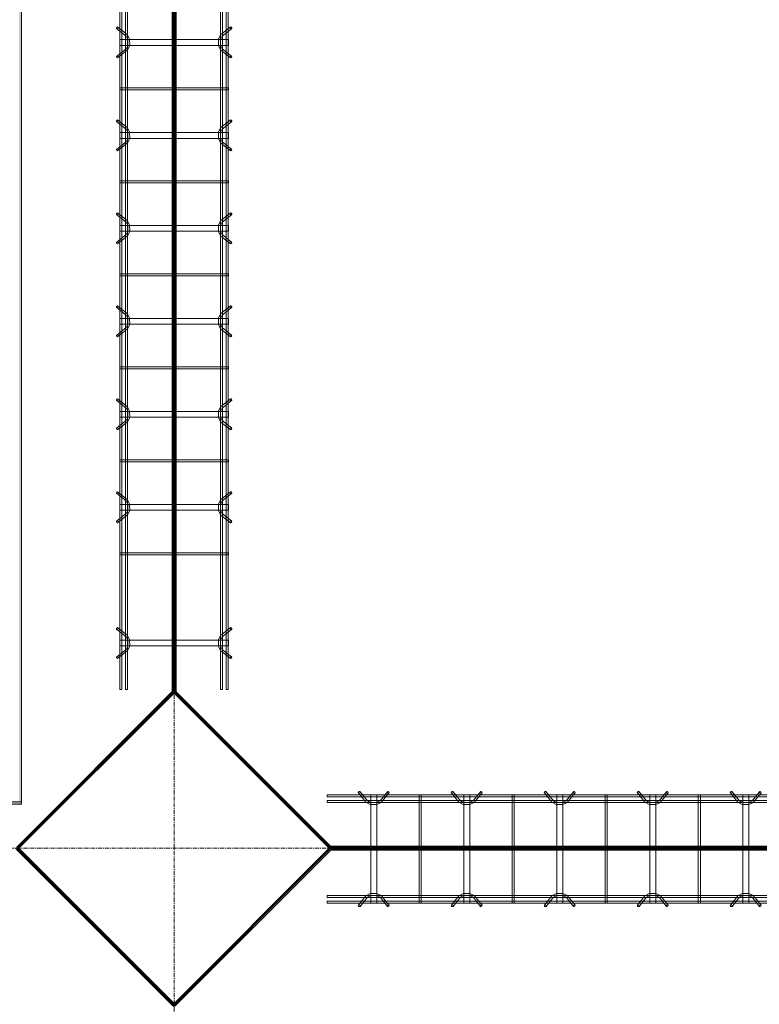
# Model space of a CAD drawing. Header units: inches. Extents: x -4136 to 1945, y -6639 to 12387.
# Tile 533 of 656: x -2520 to -2425, y 11827 to 11954. Entities that reach past the tile are written whole.
import ezdxf

# ---------------------------------------------------------------- set-up
doc = ezdxf.new("R2010")
doc.units = ezdxf.units.IN
doc.header["$MEASUREMENT"] = 0
doc.linetypes.add('Línea de rejilla', pattern=[0.875, 0.5, -0.125, 0.125, -0.125])
for name, color, linetype, lineweight in [('A-FLOR', 7, 'Continuous', 9), ('A-GENM', 7, 'Continuous', 9), ('S-BEAM', 7, 'Continuous', 9), ('S-GRID', 7, 'Continuous', 9)]:
    doc.layers.add(name, color=color, linetype=linetype, lineweight=lineweight)

# ---------------------------------------------------------------- blocks, each defined once
blk = doc.blocks.new('Dowel bar assembly - Dowel bar assembly-672828-SLAB ON GROUND JOINTS')
at = {"layer": 'S-BEAM', "color": 253, "true_color": 0xaaaaaa}
for p, q in [((136, 1.98), (0, 1.98)), ((0, 1.98), (0, 1.72)), ((0, 1.72), (0, 1.98)), ((0, 1.72), (136, 1.72)), ((4.02, 2.23), (4.97, 1.03)), ((5.18, 1.19), (4.23, 2.39)), ((5.63, 1.99), (5.63, -12.01)), ((6.38, 1.99), (5.63, 1.99)), ((5.63, 1.99), (6.38, 1.99)), ((6.38, -12.01), (6.38, 1.99)), ((7.76, 2.39), (6.81, 1.19)), ((7.01, 1.03), (7.96, 2.23)), ((11.87, 1.99), (11.87, -12.01)), ((12.13, 1.99), (11.87, 1.99)), ((11.87, 1.99), (12.13, 1.99)), ((12.13, -12.01), (12.13, 1.99)), ((16.02, 2.23), (16.97, 1.03)), ((17.18, 1.19), (16.23, 2.39)), ((17.63, 1.99), (17.63, -12.01)), ((18.38, 1.99), (17.63, 1.99)), ((17.63, 1.99), (18.38, 1.99)), ((18.38, -12.01), (18.38, 1.99)), ((19.76, 2.39), (18.81, 1.19)), ((19.01, 1.03), (19.96, 2.23)), ((23.87, 1.99), (23.87, -12.01)), ((24.13, 1.99), (23.87, 1.99)), ((23.87, 1.99), (24.13, 1.99)), ((24.13, -12.01), (24.13, 1.99)), ((28.02, 2.23), (28.97, 1.03)), ((29.18, 1.19), (28.23, 2.39)), ((29.63, 1.99), (29.63, -12.01)), ((30.38, 1.99), (29.63, 1.99)), ((29.63, 1.99), (30.38, 1.99)), ((30.38, -12.01), (30.38, 1.99)), ((31.76, 2.39), (30.81, 1.19)), ((31.01, 1.03), (31.96, 2.23)), ((35.87, 1.99), (35.87, -12.01)), ((36.13, 1.99), (35.87, 1.99)), ((35.87, 1.99), (36.13, 1.99)), ((36.13, -12.01), (36.13, 1.99)), ((40.02, 2.23), (40.97, 1.03)), ((41.18, 1.19), (40.23, 2.39)), ((41.63, 1.99), (41.63, -12.01)), ((42.38, 1.99), (41.63, 1.99)), ((41.63, 1.99), (42.38, 1.99)), ((42.38, -12.01), (42.38, 1.99)), ((43.76, 2.39), (42.81, 1.19)), ((43.01, 1.03), (43.96, 2.23)), ((47.87, 1.99), (47.87, -12.01)), ((48.13, 1.99), (47.87, 1.99)), ((47.87, 1.99), (48.13, 1.99)), ((48.13, -12.01), (48.13, 1.99)), ((52.02, 2.23), (52.97, 1.03)), ((53.18, 1.19), (52.23, 2.39)), ((53.63, 1.99), (53.63, -12.01)), ((54.38, 1.99), (53.63, 1.99)), ((53.63, 1.99), (54.38, 1.99)), ((54.38, -12.01), (54.38, 1.99)), ((55.76, 2.39), (54.81, 1.19)), ((55.01, 1.03), (55.96, 2.23)), ((59.87, 1.99), (59.87, -12.01)), ((60.13, 1.99), (59.87, 1.99)), ((59.87, 1.99), (60.13, 1.99)), ((60.13, -12.01), (60.13, 1.99)), ((64.02, 2.23), (64.97, 1.03)), ((65.18, 1.19), (64.23, 2.39)), ((65.63, 1.99), (65.63, -12.01)), ((66.38, 1.99), (65.63, 1.99)), ((65.63, 1.99), (66.38, 1.99)), ((66.38, -12.01), (66.38, 1.99)), ((67.76, 2.39), (66.81, 1.19)), ((67.01, 1.03), (67.96, 2.23)), ((71.87, 1.99), (71.87, -12.01)), ((72.13, 1.99), (71.87, 1.99)), ((71.87, 1.99), (72.13, 1.99)), ((72.13, -12.01), (72.13, 1.99)), ((76.02, 2.23), (76.97, 1.03)), ((77.18, 1.19), (76.23, 2.39)), ((77.63, 1.99), (77.63, -12.01)), ((78.38, 1.99), (77.63, 1.99)), ((77.63, 1.99), (78.38, 1.99)), ((78.38, -12.01), (78.38, 1.99)), ((79.76, 2.39), (78.81, 1.19)), ((79.01, 1.03), (79.96, 2.23)), ((83.87, 1.99), (83.87, -12.01)), ((84.13, 1.99), (83.87, 1.99)), ((83.87, 1.99), (84.13, 1.99)), ((84.13, -12.01), (84.13, 1.99)), ((88.02, 2.23), (88.97, 1.03)), ((89.18, 1.19), (88.23, 2.39)), ((89.63, 1.99), (89.63, -12.01)), ((90.38, 1.99), (89.63, 1.99)), ((89.63, 1.99), (90.38, 1.99)), ((90.38, -12.01), (90.38, 1.99)), ((91.76, 2.39), (90.81, 1.19)), ((91.01, 1.03), (91.96, 2.23)), ((95.87, 1.99), (95.87, -12.01)), ((96.13, 1.99), (95.87, 1.99)), ((95.87, 1.99), (96.13, 1.99)), ((96.13, -12.01), (96.13, 1.99)), ((100.02, 2.23), (100.97, 1.03)), ((101.18, 1.19), (100.23, 2.39)), ((101.63, 1.99), (101.63, -12.01)), ((102.38, 1.99), (101.63, 1.99)), ((101.63, 1.99), (102.38, 1.99)), ((102.38, -12.01), (102.38, 1.99)), ((103.76, 2.39), (102.81, 1.19)), ((103.01, 1.03), (103.96, 2.23)), ((107.87, 1.99), (107.87, -12.01)), ((108.13, 1.99), (107.87, 1.99)), ((107.87, 1.99), (108.13, 1.99)), ((108.13, -12.01), (108.13, 1.99)), ((112.02, 2.23), (112.97, 1.03)), ((113.18, 1.19), (112.23, 2.39)), ((113.63, 1.99), (113.63, -12.01)), ((114.38, 1.99), (113.63, 1.99)), ((113.63, 1.99), (114.38, 1.99)), ((114.38, -12.01), (114.38, 1.99)), ((115.76, 2.39), (114.81, 1.19)), ((115.01, 1.03), (115.96, 2.23)), ((119.87, 1.99), (119.87, -12.01)), ((120.13, 1.99), (119.87, 1.99)), ((119.87, 1.99), (120.13, 1.99)), ((120.13, -12.01), (120.13, 1.99)), ((128.02, 2.23), (128.97, 1.03)), ((129.18, 1.19), (128.23, 2.39)), ((129.63, 1.99), (129.63, -12.01)), ((130.38, 1.99), (129.63, 1.99)), ((129.63, 1.99), (130.38, 1.99)), ((130.38, -12.01), (130.38, 1.99)), ((131.76, 2.39), (130.81, 1.19)), ((131.01, 1.03), (131.96, 2.23)), ((136, 1.98), (136, 1.72)), ((136, 1.72), (136, 1.98)), ((136, 1.25), (0, 1.25)), ((0, 0.99), (0, 1.25)), ((0, 1.25), (0, 0.99)), ((0, 0.99), (136, 0.99)), ((136, 0.99), (136, 1.25)), ((136, 1.25), (136, 0.99)), ((136, -11.01), (0, -11.01)), ((0, -11.27), (0, -11.01)), ((0, -11.01), (0, -11.27)), ((0, -11.27), (136, -11.27)), ((4.97, -11.05), (4.02, -12.25)), ((4.23, -12.41), (5.18, -11.21)), ((6.81, -11.21), (7.76, -12.41)), ((7.96, -12.25), (7.01, -11.05)), ((16.97, -11.05), (16.02, -12.25)), ((16.23, -12.41), (17.18, -11.21)), ((18.81, -11.21), (19.76, -12.41)), ((19.96, -12.25), (19.01, -11.05)), ((28.97, -11.05), (28.02, -12.25)), ((28.23, -12.41), (29.18, -11.21)), ((30.81, -11.21), (31.76, -12.41)), ((31.96, -12.25), (31.01, -11.05)), ((40.97, -11.05), (40.02, -12.25)), ((40.23, -12.41), (41.18, -11.21)), ((42.81, -11.21), (43.76, -12.41)), ((43.96, -12.25), (43.01, -11.05)), ((52.97, -11.05), (52.02, -12.25)), ((52.23, -12.41), (53.18, -11.21)), ((54.81, -11.21), (55.76, -12.41)), ((55.96, -12.25), (55.01, -11.05)), ((64.97, -11.05), (64.02, -12.25)), ((64.23, -12.41), (65.18, -11.21)), ((66.81, -11.21), (67.76, -12.41)), ((67.96, -12.25), (67.01, -11.05)), ((76.97, -11.05), (76.02, -12.25)), ((76.23, -12.41), (77.18, -11.21)), ((78.81, -11.21), (79.76, -12.41)), ((79.96, -12.25), (79.01, -11.05)), ((88.97, -11.05), (88.02, -12.25)), ((88.23, -12.41), (89.18, -11.21)), ((90.81, -11.21), (91.76, -12.41)), ((91.96, -12.25), (91.01, -11.05)), ((100.97, -11.05), (100.02, -12.25)), ((100.23, -12.41), (101.18, -11.21)), ((102.81, -11.21), (103.76, -12.41)), ((103.96, -12.25), (103.01, -11.05)), ((112.97, -11.05), (112.02, -12.25)), ((112.23, -12.41), (113.18, -11.21)), ((114.81, -11.21), (115.76, -12.41)), ((115.96, -12.25), (115.01, -11.05)), ((128.97, -11.05), (128.02, -12.25)), ((128.23, -12.41), (129.18, -11.21)), ((130.81, -11.21), (131.76, -12.41)), ((131.96, -12.25), (131.01, -11.05)), ((136, -11.27), (136, -11.01)), ((136, -11.01), (136, -11.27)), ((136, -11.74), (0, -11.74)), ((0, -12), (0, -11.74)), ((0, -11.74), (0, -12)), ((0, -12), (136, -12)), ((6.38, -12.01), (5.63, -12.01)), ((5.63, -12.01), (6.38, -12.01)), ((12.13, -12.01), (11.87, -12.01)), ((11.87, -12.01), (12.13, -12.01)), ((18.38, -12.01), (17.63, -12.01)), ((17.63, -12.01), (18.38, -12.01)), ((24.13, -12.01), (23.87, -12.01)), ((23.87, -12.01), (24.13, -12.01)), ((30.38, -12.01), (29.63, -12.01)), ((29.63, -12.01), (30.38, -12.01)), ((36.13, -12.01), (35.87, -12.01)), ((35.87, -12.01), (36.13, -12.01)), ((42.38, -12.01), (41.63, -12.01)), ((41.63, -12.01), (42.38, -12.01)), ((48.13, -12.01), (47.87, -12.01)), ((47.87, -12.01), (48.13, -12.01)), ((54.38, -12.01), (53.63, -12.01)), ((53.63, -12.01), (54.38, -12.01)), ((60.13, -12.01), (59.87, -12.01)), ((59.87, -12.01), (60.13, -12.01)), ((66.38, -12.01), (65.63, -12.01)), ((65.63, -12.01), (66.38, -12.01)), ((72.13, -12.01), (71.87, -12.01)), ((71.87, -12.01), (72.13, -12.01)), ((78.38, -12.01), (77.63, -12.01)), ((77.63, -12.01), (78.38, -12.01)), ((84.13, -12.01), (83.87, -12.01)), ((83.87, -12.01), (84.13, -12.01)), ((90.38, -12.01), (89.63, -12.01)), ((89.63, -12.01), (90.38, -12.01)), ((96.13, -12.01), (95.87, -12.01)), ((95.87, -12.01), (96.13, -12.01)), ((102.38, -12.01), (101.63, -12.01)), ((101.63, -12.01), (102.38, -12.01)), ((108.13, -12.01), (107.87, -12.01)), ((107.87, -12.01), (108.13, -12.01)), ((114.38, -12.01), (113.63, -12.01)), ((113.63, -12.01), (114.38, -12.01)), ((120.13, -12.01), (119.87, -12.01)), ((119.87, -12.01), (120.13, -12.01)), ((130.38, -12.01), (129.63, -12.01)), ((129.63, -12.01), (130.38, -12.01)), ((136, -12), (136, -11.74)), ((136, -11.74), (136, -12))]:
    blk.add_line(p, q, dxfattribs=at)
at = {"layer": 'S-BEAM', "color": 253, "true_color": 0xaaaaaa, "flags": 128}
for points in [[(4.97, 1.03), (5.53, 0.73), (6.39, 0.72), (6.97, 0.99), (7.01, 1.03)], [(5.18, 1.19), (5.62, 0.97), (6.38, 0.98), (6.81, 1.19)], [(16.97, 1.03), (17.53, 0.73), (18.39, 0.72), (18.97, 0.99), (19.01, 1.03)], [(17.18, 1.19), (17.62, 0.97), (18.38, 0.98), (18.81, 1.19)], [(28.97, 1.03), (29.53, 0.73), (30.39, 0.72), (30.97, 0.99), (31.01, 1.03)], [(29.18, 1.19), (29.62, 0.97), (30.38, 0.98), (30.81, 1.19)], [(40.97, 1.03), (41.53, 0.73), (42.39, 0.72), (42.97, 0.99), (43.01, 1.03)], [(41.18, 1.19), (41.62, 0.97), (42.38, 0.98), (42.81, 1.19)], [(52.97, 1.03), (53.53, 0.73), (54.39, 0.72), (54.97, 0.99), (55.01, 1.03)], [(53.18, 1.19), (53.62, 0.97), (54.38, 0.98), (54.81, 1.19)], [(64.97, 1.03), (65.53, 0.73), (66.39, 0.72), (66.97, 0.99), (67.01, 1.03)], [(65.18, 1.19), (65.62, 0.97), (66.38, 0.98), (66.81, 1.19)], [(76.97, 1.03), (77.53, 0.73), (78.39, 0.72), (78.97, 0.99), (79.01, 1.03)], [(77.18, 1.19), (77.62, 0.97), (78.38, 0.98), (78.81, 1.19)], [(88.97, 1.03), (89.53, 0.73), (90.39, 0.72), (90.97, 0.99), (91.01, 1.03)], [(89.18, 1.19), (89.62, 0.97), (90.38, 0.98), (90.81, 1.19)], [(100.97, 1.03), (101.53, 0.73), (102.39, 0.72), (102.97, 0.99), (103.01, 1.03)], [(101.18, 1.19), (101.62, 0.97), (102.38, 0.98), (102.81, 1.19)], [(112.97, 1.03), (113.53, 0.73), (114.39, 0.72), (114.97, 0.99), (115.01, 1.03)], [(113.18, 1.19), (113.62, 0.97), (114.38, 0.98), (114.81, 1.19)], [(128.97, 1.03), (129.53, 0.73), (130.39, 0.72), (130.97, 0.99), (131.01, 1.03)], [(129.18, 1.19), (129.62, 0.97), (130.38, 0.98), (130.81, 1.19)], [(4.97, -11.05), (5.53, -10.75), (6.39, -10.74), (6.97, -11.01), (7.01, -11.05)], [(5.18, -11.21), (5.62, -10.99), (6.38, -11), (6.81, -11.21)], [(16.97, -11.05), (17.53, -10.75), (18.39, -10.74), (18.97, -11.01), (19.01, -11.05)], [(17.18, -11.21), (17.62, -10.99), (18.38, -11), (18.81, -11.21)], [(28.97, -11.05), (29.53, -10.75), (30.39, -10.74), (30.97, -11.01), (31.01, -11.05)], [(29.18, -11.21), (29.62, -10.99), (30.38, -11), (30.81, -11.21)], [(40.97, -11.05), (41.53, -10.75), (42.39, -10.74), (42.97, -11.01), (43.01, -11.05)], [(41.18, -11.21), (41.62, -10.99), (42.38, -11), (42.81, -11.21)], [(52.97, -11.05), (53.53, -10.75), (54.39, -10.74), (54.97, -11.01), (55.01, -11.05)], [(53.18, -11.21), (53.62, -10.99), (54.38, -11), (54.81, -11.21)], [(64.97, -11.05), (65.53, -10.75), (66.39, -10.74), (66.97, -11.01), (67.01, -11.05)], [(65.18, -11.21), (65.62, -10.99), (66.38, -11), (66.81, -11.21)], [(76.97, -11.05), (77.53, -10.75), (78.39, -10.74), (78.97, -11.01), (79.01, -11.05)], [(77.18, -11.21), (77.62, -10.99), (78.38, -11), (78.81, -11.21)], [(88.97, -11.05), (89.53, -10.75), (90.39, -10.74), (90.97, -11.01), (91.01, -11.05)], [(89.18, -11.21), (89.62, -10.99), (90.38, -11), (90.81, -11.21)], [(100.97, -11.05), (101.53, -10.75), (102.39, -10.74), (102.97, -11.01), (103.01, -11.05)], [(101.18, -11.21), (101.62, -10.99), (102.38, -11), (102.81, -11.21)], [(112.97, -11.05), (113.53, -10.75), (114.39, -10.74), (114.97, -11.01), (115.01, -11.05)], [(113.18, -11.21), (113.62, -10.99), (114.38, -11), (114.81, -11.21)], [(128.97, -11.05), (129.53, -10.75), (130.39, -10.74), (130.97, -11.01), (131.01, -11.05)], [(129.18, -11.21), (129.62, -10.99), (130.38, -11), (130.81, -11.21)]]:
    blk.add_lwpolyline(points, dxfattribs=at)
at = {"layer": 'S-BEAM', "color": 253, "true_color": 0xaaaaaa}
for centre, major_axis, start_param, end_param in [((4.12, 2.31), (0.101, 0.08), 5.709265, 8.850858), ((4.12, 2.31), (0.101, 0.08), 2.567673, 5.709265), ((7.86, 2.31), (-0.101, 0.08), 3.715513, 6.857105), ((7.86, 2.31), (-0.101, 0.08), 0.57392, 3.715513), ((16.12, 2.31), (0.101, 0.08), 5.709265, 8.850858), ((16.12, 2.31), (0.101, 0.08), 2.567673, 5.709265), ((19.86, 2.31), (-0.101, 0.08), 3.715513, 6.857105), ((19.86, 2.31), (-0.101, 0.08), 0.57392, 3.715513), ((28.12, 2.31), (0.101, 0.08), 5.709265, 8.850858), ((28.12, 2.31), (0.101, 0.08), 2.567673, 5.709265), ((31.86, 2.31), (-0.101, 0.08), 3.715513, 6.857105), ((31.86, 2.31), (-0.101, 0.08), 0.57392, 3.715513), ((40.12, 2.31), (0.101, 0.08), 5.709265, 8.850858), ((40.12, 2.31), (0.101, 0.08), 2.567673, 5.709265), ((43.86, 2.31), (-0.101, 0.08), 3.715513, 6.857105), ((43.86, 2.31), (-0.101, 0.08), 0.57392, 3.715513), ((52.12, 2.31), (0.101, 0.08), 5.709265, 8.850858), ((52.12, 2.31), (0.101, 0.08), 2.567673, 5.709265), ((55.86, 2.31), (-0.101, 0.08), 3.715513, 6.857105), ((55.86, 2.31), (-0.101, 0.08), 0.57392, 3.715513), ((64.12, 2.31), (0.101, 0.08), 5.709265, 8.850858), ((64.12, 2.31), (0.101, 0.08), 2.567673, 5.709265), ((67.86, 2.31), (-0.101, 0.08), 3.715513, 6.857105), ((67.86, 2.31), (-0.101, 0.08), 0.57392, 3.715513), ((76.12, 2.31), (0.101, 0.08), 5.709265, 8.850858), ((76.12, 2.31), (0.101, 0.08), 2.567673, 5.709265), ((79.86, 2.31), (-0.101, 0.08), 3.715513, 6.857105), ((79.86, 2.31), (-0.101, 0.08), 0.57392, 3.715513), ((88.12, 2.31), (0.101, 0.08), 5.709265, 8.850858), ((88.12, 2.31), (0.101, 0.08), 2.567673, 5.709265), ((91.86, 2.31), (-0.101, 0.08), 3.715513, 6.857105), ((91.86, 2.31), (-0.101, 0.08), 0.57392, 3.715513), ((100.12, 2.31), (0.101, 0.08), 5.709265, 8.850858), ((100.12, 2.31), (0.101, 0.08), 2.567673, 5.709265), ((103.86, 2.31), (-0.101, 0.08), 3.715513, 6.857105), ((103.86, 2.31), (-0.101, 0.08), 0.57392, 3.715513), ((112.12, 2.31), (0.101, 0.08), 5.709265, 8.850858), ((112.12, 2.31), (0.101, 0.08), 2.567673, 5.709265), ((115.86, 2.31), (-0.101, 0.08), 3.715513, 6.857105), ((115.86, 2.31), (-0.101, 0.08), 0.57392, 3.715513), ((128.12, 2.31), (0.101, 0.08), 5.709265, 8.850858), ((128.12, 2.31), (0.101, 0.08), 2.567673, 5.709265), ((131.86, 2.31), (-0.101, 0.08), 3.715513, 6.857105), ((131.86, 2.31), (-0.101, 0.08), 0.57392, 3.715513), ((4.12, -12.33), (-0.101, 0.08), 3.715513, 6.857105), ((4.12, -12.33), (-0.101, 0.08), 0.57392, 3.715513), ((7.86, -12.33), (0.101, 0.08), 5.709265, 8.850858), ((7.86, -12.33), (0.101, 0.08), 2.567673, 5.709265), ((16.12, -12.33), (-0.101, 0.08), 3.715513, 6.857105), ((16.12, -12.33), (-0.101, 0.08), 0.57392, 3.715513), ((19.86, -12.33), (0.101, 0.08), 5.709265, 8.850858), ((19.86, -12.33), (0.101, 0.08), 2.567673, 5.709265), ((28.12, -12.33), (-0.101, 0.08), 3.715513, 6.857105), ((28.12, -12.33), (-0.101, 0.08), 0.57392, 3.715513), ((31.86, -12.33), (0.101, 0.08), 5.709265, 8.850858), ((31.86, -12.33), (0.101, 0.08), 2.567673, 5.709265), ((40.12, -12.33), (-0.101, 0.08), 3.715513, 6.857105), ((40.12, -12.33), (-0.101, 0.08), 0.57392, 3.715513), ((43.86, -12.33), (0.101, 0.08), 5.709265, 8.850858), ((43.86, -12.33), (0.101, 0.08), 2.567673, 5.709265), ((52.12, -12.33), (-0.101, 0.08), 3.715513, 6.857105), ((52.12, -12.33), (-0.101, 0.08), 0.57392, 3.715513), ((55.86, -12.33), (0.101, 0.08), 5.709265, 8.850858), ((55.86, -12.33), (0.101, 0.08), 2.567673, 5.709265), ((64.12, -12.33), (-0.101, 0.08), 3.715513, 6.857105), ((64.12, -12.33), (-0.101, 0.08), 0.57392, 3.715513), ((67.86, -12.33), (0.101, 0.08), 5.709265, 8.850858), ((67.86, -12.33), (0.101, 0.08), 2.567673, 5.709265), ((76.12, -12.33), (-0.101, 0.08), 3.715513, 6.857105), ((76.12, -12.33), (-0.101, 0.08), 0.57392, 3.715513), ((79.86, -12.33), (0.101, 0.08), 5.709265, 8.850858), ((79.86, -12.33), (0.101, 0.08), 2.567673, 5.709265), ((88.12, -12.33), (-0.101, 0.08), 3.715513, 6.857105), ((88.12, -12.33), (-0.101, 0.08), 0.57392, 3.715513), ((91.86, -12.33), (0.101, 0.08), 5.709265, 8.850858), ((91.86, -12.33), (0.101, 0.08), 2.567673, 5.709265), ((100.12, -12.33), (-0.101, 0.08), 3.715513, 6.857105), ((100.12, -12.33), (-0.101, 0.08), 0.57392, 3.715513), ((103.86, -12.33), (0.101, 0.08), 5.709265, 8.850858), ((103.86, -12.33), (0.101, 0.08), 2.567673, 5.709265), ((112.12, -12.33), (-0.101, 0.08), 3.715513, 6.857105), ((112.12, -12.33), (-0.101, 0.08), 0.57392, 3.715513), ((115.86, -12.33), (0.101, 0.08), 5.709265, 8.850858), ((115.86, -12.33), (0.101, 0.08), 2.567673, 5.709265), ((128.12, -12.33), (-0.101, 0.08), 3.715513, 6.857105), ((128.12, -12.33), (-0.101, 0.08), 0.57392, 3.715513), ((131.86, -12.33), (0.101, 0.08), 5.709265, 8.850858), ((131.86, -12.33), (0.101, 0.08), 2.567673, 5.709265)]:
    blk.add_ellipse(centre, major_axis=major_axis, ratio=0.816528, start_param=start_param, end_param=end_param, dxfattribs=at)
blk = doc.blocks.new('Dowel bar assembly - Dowel bar assembly-673506-SLAB ON GROUND JOINTS')
at = {"layer": 'S-BEAM', "color": 253, "true_color": 0xaaaaaa}
for p, q in [((209.52, 1.98), (0, 1.98)), ((0, 1.72), (209.52, 1.72)), ((124.02, 2.23), (124.97, 1.03)), ((125.18, 1.19), (124.23, 2.39)), ((125.63, 1.99), (125.63, -12.01)), ((126.38, 1.99), (125.63, 1.99)), ((125.63, 1.99), (126.38, 1.99)), ((126.38, -12.01), (126.38, 1.99)), ((127.76, 2.39), (126.81, 1.19)), ((127.01, 1.03), (127.96, 2.23)), ((131.87, 1.99), (131.87, -12.01)), ((132.13, 1.99), (131.87, 1.99)), ((131.87, 1.99), (132.13, 1.99)), ((132.13, -12.01), (132.13, 1.99)), ((136.02, 2.23), (136.97, 1.03)), ((137.18, 1.19), (136.23, 2.39)), ((137.63, 1.99), (137.63, -12.01)), ((138.38, 1.99), (137.63, 1.99)), ((137.63, 1.99), (138.38, 1.99)), ((138.38, -12.01), (138.38, 1.99)), ((139.76, 2.39), (138.81, 1.19)), ((139.01, 1.03), (139.96, 2.23)), ((143.87, 1.99), (143.87, -12.01)), ((144.13, 1.99), (143.87, 1.99)), ((143.87, 1.99), (144.13, 1.99)), ((144.13, -12.01), (144.13, 1.99)), ((148.02, 2.23), (148.97, 1.03)), ((149.18, 1.19), (148.23, 2.39)), ((149.63, 1.99), (149.63, -12.01)), ((150.38, 1.99), (149.63, 1.99)), ((149.63, 1.99), (150.38, 1.99)), ((150.38, -12.01), (150.38, 1.99)), ((151.76, 2.39), (150.81, 1.19)), ((151.01, 1.03), (151.96, 2.23)), ((155.87, 1.99), (155.87, -12.01)), ((156.13, 1.99), (155.87, 1.99)), ((155.87, 1.99), (156.13, 1.99)), ((156.13, -12.01), (156.13, 1.99)), ((160.02, 2.23), (160.97, 1.03)), ((161.18, 1.19), (160.23, 2.39)), ((161.63, 1.99), (161.63, -12.01)), ((162.38, 1.99), (161.63, 1.99)), ((161.63, 1.99), (162.38, 1.99)), ((162.38, -12.01), (162.38, 1.99)), ((163.76, 2.39), (162.81, 1.19)), ((163.01, 1.03), (163.96, 2.23)), ((167.87, 1.99), (167.87, -12.01)), ((168.13, 1.99), (167.87, 1.99)), ((167.87, 1.99), (168.13, 1.99)), ((168.13, -12.01), (168.13, 1.99)), ((172.02, 2.23), (172.97, 1.03)), ((173.18, 1.19), (172.23, 2.39)), ((173.63, 1.99), (173.63, -12.01)), ((174.38, 1.99), (173.63, 1.99)), ((173.63, 1.99), (174.38, 1.99)), ((174.38, -12.01), (174.38, 1.99)), ((175.76, 2.39), (174.81, 1.19)), ((175.01, 1.03), (175.96, 2.23)), ((179.87, 1.99), (179.87, -12.01)), ((180.13, 1.99), (179.87, 1.99)), ((179.87, 1.99), (180.13, 1.99)), ((180.13, -12.01), (180.13, 1.99)), ((184.02, 2.23), (184.97, 1.03)), ((185.18, 1.19), (184.23, 2.39)), ((185.63, 1.99), (185.63, -12.01)), ((186.38, 1.99), (185.63, 1.99)), ((185.63, 1.99), (186.38, 1.99)), ((186.38, -12.01), (186.38, 1.99)), ((187.76, 2.39), (186.81, 1.19)), ((187.01, 1.03), (187.96, 2.23)), ((191.87, 1.99), (191.87, -12.01)), ((192.13, 1.99), (191.87, 1.99)), ((191.87, 1.99), (192.13, 1.99)), ((192.13, -12.01), (192.13, 1.99)), ((201.54, 2.23), (202.49, 1.03)), ((202.69, 1.19), (201.75, 2.39)), ((203.14, 1.99), (203.14, -12.01)), ((203.89, 1.99), (203.14, 1.99)), ((203.14, 1.99), (203.89, 1.99)), ((203.89, -12.01), (203.89, 1.99)), ((205.28, 2.39), (204.33, 1.19)), ((204.53, 1.03), (205.48, 2.23)), ((209.52, 1.98), (209.52, 1.72)), ((209.52, 1.72), (209.52, 1.98)), ((209.52, 1.25), (0, 1.25)), ((0, 0.99), (209.52, 0.99)), ((209.52, 0.99), (209.52, 1.25)), ((209.52, 1.25), (209.52, 0.99)), ((209.52, -11.01), (0, -11.01)), ((0, -11.27), (209.52, -11.27)), ((124.97, -11.05), (124.02, -12.25)), ((124.23, -12.41), (125.18, -11.21)), ((126.81, -11.21), (127.76, -12.41)), ((127.96, -12.25), (127.01, -11.05)), ((136.97, -11.05), (136.02, -12.25)), ((136.23, -12.41), (137.18, -11.21)), ((138.81, -11.21), (139.76, -12.41)), ((139.96, -12.25), (139.01, -11.05)), ((148.97, -11.05), (148.02, -12.25)), ((148.23, -12.41), (149.18, -11.21)), ((150.81, -11.21), (151.76, -12.41)), ((151.96, -12.25), (151.01, -11.05)), ((160.97, -11.05), (160.02, -12.25)), ((160.23, -12.41), (161.18, -11.21)), ((162.81, -11.21), (163.76, -12.41)), ((163.96, -12.25), (163.01, -11.05)), ((172.97, -11.05), (172.02, -12.25)), ((172.23, -12.41), (173.18, -11.21)), ((174.81, -11.21), (175.76, -12.41)), ((175.96, -12.25), (175.01, -11.05)), ((184.97, -11.05), (184.02, -12.25)), ((184.23, -12.41), (185.18, -11.21)), ((186.81, -11.21), (187.76, -12.41)), ((187.96, -12.25), (187.01, -11.05)), ((202.49, -11.05), (201.54, -12.25)), ((201.75, -12.41), (202.69, -11.21)), ((204.33, -11.21), (205.28, -12.41)), ((205.48, -12.25), (204.53, -11.05)), ((209.52, -11.27), (209.52, -11.01)), ((209.52, -11.01), (209.52, -11.27)), ((209.52, -11.74), (0, -11.74)), ((0, -12), (209.52, -12)), ((126.38, -12.01), (125.63, -12.01)), ((125.63, -12.01), (126.38, -12.01)), ((132.13, -12.01), (131.87, -12.01)), ((131.87, -12.01), (132.13, -12.01)), ((138.38, -12.01), (137.63, -12.01)), ((137.63, -12.01), (138.38, -12.01)), ((144.13, -12.01), (143.87, -12.01)), ((143.87, -12.01), (144.13, -12.01)), ((150.38, -12.01), (149.63, -12.01)), ((149.63, -12.01), (150.38, -12.01)), ((156.13, -12.01), (155.87, -12.01)), ((155.87, -12.01), (156.13, -12.01)), ((162.38, -12.01), (161.63, -12.01)), ((161.63, -12.01), (162.38, -12.01)), ((168.13, -12.01), (167.87, -12.01)), ((167.87, -12.01), (168.13, -12.01)), ((174.38, -12.01), (173.63, -12.01)), ((173.63, -12.01), (174.38, -12.01)), ((180.13, -12.01), (179.87, -12.01)), ((179.87, -12.01), (180.13, -12.01)), ((186.38, -12.01), (185.63, -12.01)), ((185.63, -12.01), (186.38, -12.01)), ((192.13, -12.01), (191.87, -12.01)), ((191.87, -12.01), (192.13, -12.01)), ((203.89, -12.01), (203.14, -12.01)), ((203.14, -12.01), (203.89, -12.01)), ((209.52, -12), (209.52, -11.74)), ((209.52, -11.74), (209.52, -12))]:
    blk.add_line(p, q, dxfattribs=at)
at = {"layer": 'S-BEAM', "color": 253, "true_color": 0xaaaaaa, "flags": 128}
for points in [[(124.97, 1.03), (125.53, 0.73), (126.39, 0.72), (126.97, 0.99), (127.01, 1.03)], [(125.18, 1.19), (125.62, 0.97), (126.38, 0.98), (126.81, 1.19)], [(136.97, 1.03), (137.53, 0.73), (138.39, 0.72), (138.97, 0.99), (139.01, 1.03)], [(137.18, 1.19), (137.62, 0.97), (138.38, 0.98), (138.81, 1.19)], [(148.97, 1.03), (149.53, 0.73), (150.39, 0.72), (150.97, 0.99), (151.01, 1.03)], [(149.18, 1.19), (149.62, 0.97), (150.38, 0.98), (150.81, 1.19)], [(160.97, 1.03), (161.53, 0.73), (162.39, 0.72), (162.97, 0.99), (163.01, 1.03)], [(161.18, 1.19), (161.62, 0.97), (162.38, 0.98), (162.81, 1.19)], [(172.97, 1.03), (173.53, 0.73), (174.39, 0.72), (174.97, 0.99), (175.01, 1.03)], [(173.18, 1.19), (173.62, 0.97), (174.38, 0.98), (174.81, 1.19)], [(184.97, 1.03), (185.53, 0.73), (186.39, 0.72), (186.97, 0.99), (187.01, 1.03)], [(185.18, 1.19), (185.62, 0.97), (186.38, 0.98), (186.81, 1.19)], [(202.49, 1.03), (203.05, 0.73), (203.91, 0.72), (204.49, 0.99), (204.53, 1.03)], [(202.69, 1.19), (203.14, 0.97), (203.9, 0.98), (204.33, 1.19)], [(124.97, -11.05), (125.53, -10.75), (126.39, -10.74), (126.97, -11.01), (127.01, -11.05)], [(125.18, -11.21), (125.62, -10.99), (126.38, -11), (126.81, -11.21)], [(136.97, -11.05), (137.53, -10.75), (138.39, -10.74), (138.97, -11.01), (139.01, -11.05)], [(137.18, -11.21), (137.62, -10.99), (138.38, -11), (138.81, -11.21)], [(148.97, -11.05), (149.53, -10.75), (150.39, -10.74), (150.97, -11.01), (151.01, -11.05)], [(149.18, -11.21), (149.62, -10.99), (150.38, -11), (150.81, -11.21)], [(160.97, -11.05), (161.53, -10.75), (162.39, -10.74), (162.97, -11.01), (163.01, -11.05)], [(161.18, -11.21), (161.62, -10.99), (162.38, -11), (162.81, -11.21)], [(172.97, -11.05), (173.53, -10.75), (174.39, -10.74), (174.97, -11.01), (175.01, -11.05)], [(173.18, -11.21), (173.62, -10.99), (174.38, -11), (174.81, -11.21)], [(184.97, -11.05), (185.53, -10.75), (186.39, -10.74), (186.97, -11.01), (187.01, -11.05)], [(185.18, -11.21), (185.62, -10.99), (186.38, -11), (186.81, -11.21)], [(202.49, -11.05), (203.05, -10.75), (203.91, -10.74), (204.49, -11.01), (204.53, -11.05)], [(202.69, -11.21), (203.14, -10.99), (203.9, -11), (204.33, -11.21)]]:
    blk.add_lwpolyline(points, dxfattribs=at)
at = {"layer": 'S-BEAM', "color": 253, "true_color": 0xaaaaaa}
for centre, major_axis, start_param, end_param in [((124.12, 2.31), (0.101, 0.08), 5.709265, 8.850858), ((124.12, 2.31), (0.101, 0.08), 2.567673, 5.709265), ((127.86, 2.31), (-0.101, 0.08), 3.715513, 6.857105), ((127.86, 2.31), (-0.101, 0.08), 0.57392, 3.715513), ((136.12, 2.31), (0.101, 0.08), 5.709265, 8.850858), ((136.12, 2.31), (0.101, 0.08), 2.567673, 5.709265), ((139.86, 2.31), (-0.101, 0.08), 3.715513, 6.857105), ((139.86, 2.31), (-0.101, 0.08), 0.57392, 3.715513), ((148.12, 2.31), (0.101, 0.08), 5.709265, 8.850858), ((148.12, 2.31), (0.101, 0.08), 2.567673, 5.709265), ((151.86, 2.31), (-0.101, 0.08), 3.715513, 6.857105), ((151.86, 2.31), (-0.101, 0.08), 0.57392, 3.715513), ((160.12, 2.31), (0.101, 0.08), 5.709265, 8.850858), ((160.12, 2.31), (0.101, 0.08), 2.567673, 5.709265), ((163.86, 2.31), (-0.101, 0.08), 3.715513, 6.857105), ((163.86, 2.31), (-0.101, 0.08), 0.57392, 3.715513), ((172.12, 2.31), (0.101, 0.08), 5.709265, 8.850858), ((172.12, 2.31), (0.101, 0.08), 2.567673, 5.709265), ((175.86, 2.31), (-0.101, 0.08), 3.715513, 6.857105), ((175.86, 2.31), (-0.101, 0.08), 0.57392, 3.715513), ((184.12, 2.31), (0.101, 0.08), 5.709265, 8.850858), ((184.12, 2.31), (0.101, 0.08), 2.567673, 5.709265), ((187.86, 2.31), (-0.101, 0.08), 3.715513, 6.857105), ((187.86, 2.31), (-0.101, 0.08), 0.57392, 3.715513), ((201.64, 2.31), (0.101, 0.08), 5.709265, 8.850858), ((201.64, 2.31), (0.101, 0.08), 2.567673, 5.709265), ((205.38, 2.31), (-0.101, 0.08), 3.715513, 6.857105), ((205.38, 2.31), (-0.101, 0.08), 0.57392, 3.715513), ((124.12, -12.33), (-0.101, 0.08), 3.715513, 6.857105), ((124.12, -12.33), (-0.101, 0.08), 0.57392, 3.715513), ((127.86, -12.33), (0.101, 0.08), 5.709265, 8.850858), ((127.86, -12.33), (0.101, 0.08), 2.567673, 5.709265), ((136.12, -12.33), (-0.101, 0.08), 3.715513, 6.857105), ((136.12, -12.33), (-0.101, 0.08), 0.57392, 3.715513), ((139.86, -12.33), (0.101, 0.08), 5.709265, 8.850858), ((139.86, -12.33), (0.101, 0.08), 2.567673, 5.709265), ((148.12, -12.33), (-0.101, 0.08), 3.715513, 6.857105), ((148.12, -12.33), (-0.101, 0.08), 0.57392, 3.715513), ((151.86, -12.33), (0.101, 0.08), 5.709265, 8.850858), ((151.86, -12.33), (0.101, 0.08), 2.567673, 5.709265), ((160.12, -12.33), (-0.101, 0.08), 3.715513, 6.857105), ((160.12, -12.33), (-0.101, 0.08), 0.57392, 3.715513), ((163.86, -12.33), (0.101, 0.08), 5.709265, 8.850858), ((163.86, -12.33), (0.101, 0.08), 2.567673, 5.709265), ((172.12, -12.33), (-0.101, 0.08), 3.715513, 6.857105), ((172.12, -12.33), (-0.101, 0.08), 0.57392, 3.715513), ((175.86, -12.33), (0.101, 0.08), 5.709265, 8.850858), ((175.86, -12.33), (0.101, 0.08), 2.567673, 5.709265), ((184.12, -12.33), (-0.101, 0.08), 3.715513, 6.857105), ((184.12, -12.33), (-0.101, 0.08), 0.57392, 3.715513), ((187.86, -12.33), (0.101, 0.08), 5.709265, 8.850858), ((187.86, -12.33), (0.101, 0.08), 2.567673, 5.709265), ((201.64, -12.33), (-0.101, 0.08), 3.715513, 6.857105), ((201.64, -12.33), (-0.101, 0.08), 0.57392, 3.715513), ((205.38, -12.33), (0.101, 0.08), 5.709265, 8.850858), ((205.38, -12.33), (0.101, 0.08), 2.567673, 5.709265)]:
    blk.add_ellipse(centre, major_axis=major_axis, ratio=0.816528, start_param=start_param, end_param=end_param, dxfattribs=at)

msp = doc.modelspace()

# ---------------------------------------------------------------- hatches: boundary and pattern name
at = {"layer": 'A-GENM', "true_color": 0xff0000}
for points in [[(-2520.32374, 11853.1894), (-2520.32374, 12076.87444), (-2520.00878, 12076.87444), (-2520.00878, 11962.38625), (-2520.16626, 11962.38625), (-2520.16626, 11961.99255), (-2520.00878, 11961.99255), (-2520.00878, 11853.1894)], [(-2520.32374, 11853.1894), (-2520.32374, 12076.87444), (-2520.00878, 12076.87444), (-2520.00878, 11962.23284), (-2520.16626, 11962.23284), (-2520.16626, 11962.14596), (-2520.00878, 11962.14596), (-2520.00878, 11853.1894)], [(-2500.32374, 11867.65475), (-2500.12689, 11867.4579), (-2500.10103, 11867.43204), (-2500.12689, 11867.40618), (-2500.20785, 11867.32522), (-2500.32374, 11867.20933), (-2520.34367, 11847.1894), (-2520.45502, 11847.07804), (-2520.67773, 11847.30075), (-2520.59224, 11847.38625), (-2500.52059, 11867.4579)], [(-2500.32374, 11867.65475), (-2500.2803, 11867.61131), (-2500.10103, 11867.43204), (-2500.32374, 11867.20933), (-2520.34367, 11847.1894), (-2520.45502, 11847.07804), (-2520.67773, 11847.30075), (-2500.36718, 11867.61131)], [(-2480.19245, 11847.07804), (-2480.30381, 11847.1894), (-2500.32374, 11867.20933), (-2500.10103, 11867.43204), (-2480.05524, 11847.38625), (-2479.96974, 11847.30075)], [(-2480.19245, 11847.07804), (-2480.30381, 11847.1894), (-2500.32374, 11867.20933), (-2500.10103, 11867.43204), (-2479.96974, 11847.30075)], [(-2520.00953, 11852.87444), (-2640.25496, 11852.87444), (-2640.25496, 11853.1894), (-2520.32374, 11853.1894), (-2520.00953, 11853.1894)], [(-2520.00953, 11852.87444), (-2640.25496, 11852.87444), (-2640.25496, 11853.1894), (-2520.32374, 11853.1894), (-2520.00953, 11853.1894)], [(-2520.78909, 11847.1894), (-2520.67773, 11847.30075), (-2520.45502, 11847.07804), (-2520.34367, 11847.1894), (-2500.32374, 11827.16947), (-2500.43509, 11827.05811), (-2500.21238, 11826.8354), (-2500.32374, 11826.72404), (-2500.52059, 11826.9209), (-2520.59224, 11846.99255)], [(-2520.78909, 11847.1894), (-2520.74565, 11847.23284), (-2520.67773, 11847.30075), (-2520.45502, 11847.07804), (-2520.34367, 11847.1894), (-2500.32374, 11827.16947), (-2500.43509, 11827.05811), (-2500.21238, 11826.8354), (-2500.2803, 11826.76748), (-2500.32374, 11826.72404), (-2500.36718, 11826.76748), (-2520.74565, 11847.14596)], [(-2500.43509, 11827.05811), (-2500.32374, 11827.16947), (-2480.30381, 11847.1894), (-2480.19245, 11847.07804), (-2479.96974, 11847.30075), (-2479.85839, 11847.1894), (-2480.05524, 11846.99255), (-2500.12689, 11826.9209), (-2500.21238, 11826.8354)], [(-2500.43509, 11827.05811), (-2500.32374, 11827.16947), (-2480.30381, 11847.1894), (-2480.19245, 11847.07804), (-2479.96974, 11847.30075), (-2479.90183, 11847.23284), (-2479.85839, 11847.1894), (-2479.90183, 11847.14596), (-2500.21238, 11826.8354)]]:
    msp.add_hatch(color=1, dxfattribs=at).paths.add_polyline_path(points, flags=0)
at = {"layer": 'A-GENM', "true_color": 0x0000ff}
for points in [[(-2500.15717, 12077.1894), (-2500.15717, 12076.87444), (-2500.15717, 11867.48818), (-2500.32374, 11867.65475), (-2500.58036, 11867.39812), (-2500.58036, 12076.87444), (-2500.58036, 12077.1894)], [(-2500.12689, 12077.1894), (-2500.12689, 12076.87444), (-2500.12689, 11867.4579), (-2500.32374, 11867.65475), (-2500.52059, 11867.4579), (-2500.52059, 12076.87444), (-2500.52059, 12077.1894)], [(-2500.15869, 12077.1894), (-2500.15869, 12076.87444), (-2500.15869, 11867.4897), (-2500.32374, 11867.65475), (-2500.50273, 11867.47576), (-2500.50273, 12076.87444), (-2500.50273, 12077.1894)], [(-2500.07181, 12077.1894), (-2500.07181, 12076.87444), (-2500.07181, 11867.32522), (-2500.20785, 11867.32522), (-2500.10103, 11867.43204), (-2500.32374, 11867.65475), (-2500.49348, 11867.485), (-2500.49348, 12076.87444), (-2500.49348, 12077.1894)], [(-2500.2803, 12077.1894), (-2500.2803, 12076.87444), (-2500.2803, 11867.61131), (-2500.32374, 11867.65475), (-2500.36718, 11867.61131), (-2500.36718, 12076.87444), (-2500.36718, 12077.1894)], [(-2500.07029, 12077.1894), (-2500.07029, 12076.87444), (-2500.07029, 11867.32522), (-2500.20785, 11867.32522), (-2500.10103, 11867.43204), (-2500.2803, 11867.61131), (-2500.2803, 12076.87444), (-2500.2803, 12077.1894)], [(-2193.51714, 11846.93277), (-2480.11501, 11846.93277), (-2479.85839, 11847.1894), (-2480.02496, 11847.35597), (-2193.62252, 11847.35597), (-2193.67773, 11847.30075), (-2193.51714, 11847.14016)], [(-2193.60982, 11847.23284), (-2479.90183, 11847.23284), (-2480.11184, 11847.44285), (-2193.53564, 11847.44285), (-2193.67773, 11847.30075)], [(-2193.51714, 11847.01965), (-2480.02813, 11847.01965), (-2479.85839, 11847.1894), (-2480.11032, 11847.44133), (-2193.53716, 11847.44133), (-2193.67773, 11847.30075), (-2193.51714, 11847.14016)], [(-2193.51714, 11846.99255), (-2480.05524, 11846.99255), (-2479.85839, 11847.1894), (-2479.96974, 11847.30075), (-2480.05524, 11847.38625), (-2193.59224, 11847.38625), (-2193.67773, 11847.30075), (-2193.51714, 11847.14016)], [(-2193.51714, 11847.01041), (-2480.03738, 11847.01041), (-2479.85839, 11847.1894), (-2480.02344, 11847.35445), (-2193.62404, 11847.35445), (-2193.67773, 11847.30075), (-2193.51714, 11847.14016)]]:
    msp.add_hatch(color=5, dxfattribs=at).paths.add_polyline_path(points, flags=0)
h = msp.add_hatch(color=5, dxfattribs=at)
edge = h.paths.add_edge_path(flags=0)
edge.add_line((-2193.51714, 11847.14596), (-2479.90183, 11847.14596))
edge.add_line((-2479.90183, 11847.14596), (-2479.85839, 11847.1894))
edge.add_line((-2479.85839, 11847.1894), (-2479.90183, 11847.23284))
edge.add_line((-2479.90183, 11847.23284), (-2193.60982, 11847.23284))
edge.add_line((-2193.60982, 11847.23284), (-2193.52004, 11847.14306))

# ---------------------------------------------------------------- linework, layer by layer
at = {"layer": 'A-FLOR'}
for p, q in [((-2520.56638, 11847.1894), (-2500.32374, 11867.43204)), ((-2500.32374, 11867.43204), (-2480.0811, 11847.1894)), ((-2640.41244, 11853.1894), (-2520.00953, 11853.1894)), ((-2520.00953, 11852.87444), (-2640.41244, 11852.87444)), ((-2520.00953, 11853.1894), (-2520.00953, 11852.87444)), ((-2500.32374, 11826.94676), (-2520.56638, 11847.1894)), ((-2480.0811, 11847.1894), (-2500.32374, 11826.94676))]:
    msp.add_line(p, q, dxfattribs=at)
at = {"layer": 'A-GENM', "color": 5, "true_color": 0x0000ff}
for p, q in [((-2500.58036, 11867.39812), (-2500.58036, 12076.87444)), ((-2500.52059, 11867.4579), (-2500.52059, 12076.87444)), ((-2500.52059, 12076.87444), (-2500.52059, 11867.4579)), ((-2500.50273, 12076.87444), (-2500.50273, 11867.47576)), ((-2500.49348, 11867.485), (-2500.49348, 12076.87444)), ((-2500.48122, 12076.87444), (-2500.48122, 11867.49727)), ((-2500.48122, 12076.87444), (-2500.48122, 11867.49727)), ((-2500.41585, 11867.56264), (-2500.41585, 12076.87444)), ((-2500.36718, 11867.61131), (-2500.36718, 12076.87444)), ((-2500.2803, 12076.87444), (-2500.2803, 11867.61131)), ((-2500.16626, 11867.49727), (-2500.16626, 12076.87444)), ((-2500.16626, 11867.49727), (-2500.16626, 12076.87444)), ((-2500.15869, 11867.4897), (-2500.15869, 12076.87444)), ((-2500.15717, 11867.48818), (-2500.15717, 12076.87444)), ((-2500.12689, 12076.87444), (-2500.12689, 11867.4579)), ((-2500.12689, 12076.87444), (-2500.12689, 11867.4579)), ((-2500.07181, 11867.32522), (-2500.07181, 12076.87444)), ((-2500.07029, 11867.32522), (-2500.07029, 12076.87444)), ((-2500.32374, 11867.65475), (-2500.58036, 11867.39812)), ((-2500.58036, 11867.39812), (-2500.32374, 11867.65475)), ((-2500.48122, 11867.49727), (-2500.52059, 11867.4579)), ((-2500.50273, 11867.47576), (-2500.32374, 11867.65475)), ((-2500.50273, 11867.47576), (-2500.41585, 11867.56264)), ((-2500.32374, 11867.65475), (-2500.49348, 11867.485)), ((-2500.49348, 11867.485), (-2500.32374, 11867.65475)), ((-2500.32374, 11867.65475), (-2500.41585, 11867.56264)), ((-2500.32374, 11867.65475), (-2500.36718, 11867.61131)), ((-2500.36718, 11867.61131), (-2500.32374, 11867.65475)), ((-2500.10103, 11867.43204), (-2500.32374, 11867.65475)), ((-2500.32374, 11867.65475), (-2500.10103, 11867.43204)), ((-2500.10103, 11867.43204), (-2500.32374, 11867.65475)), ((-2500.32374, 11867.65475), (-2500.15869, 11867.4897)), ((-2500.15869, 11867.4897), (-2500.32374, 11867.65475)), ((-2500.32374, 11867.65475), (-2500.15717, 11867.48818)), ((-2500.15717, 11867.48818), (-2500.32374, 11867.65475)), ((-2500.32374, 11867.65475), (-2500.2803, 11867.61131)), ((-2500.2803, 11867.61131), (-2500.10103, 11867.43204)), ((-2500.10103, 11867.43204), (-2500.20785, 11867.32522)), ((-2500.20785, 11867.32522), (-2500.10103, 11867.43204)), ((-2500.10103, 11867.43204), (-2500.20785, 11867.32522)), ((-2500.20785, 11867.32522), (-2500.10103, 11867.43204)), ((-2500.15717, 11867.3759), (-2500.20785, 11867.32522)), ((-2500.20785, 11867.32522), (-2500.15717, 11867.3759)), ((-2500.20785, 11867.32522), (-2500.15869, 11867.37438)), ((-2500.15869, 11867.37438), (-2500.20785, 11867.32522)), ((-2500.12689, 11867.32522), (-2500.20785, 11867.32522)), ((-2500.20785, 11867.32522), (-2500.16626, 11867.32522)), ((-2500.20785, 11867.32522), (-2500.15869, 11867.32522)), ((-2500.15869, 11867.32522), (-2500.20785, 11867.32522)), ((-2500.20785, 11867.32522), (-2500.07181, 11867.32522)), ((-2500.07181, 11867.32522), (-2500.20785, 11867.32522)), ((-2500.20785, 11867.32522), (-2500.15717, 11867.32522)), ((-2500.15717, 11867.32522), (-2500.20785, 11867.32522)), ((-2500.07029, 11867.32522), (-2500.20785, 11867.32522)), ((-2500.20785, 11867.32522), (-2500.07029, 11867.32522)), ((-2500.16626, 11867.49727), (-2500.12689, 11867.4579)), ((-2500.16626, 11867.36681), (-2500.12689, 11867.40618)), ((-2500.16626, 11867.32522), (-2500.16626, 11867.36681)), ((-2500.16626, 11867.32522), (-2500.16626, 11867.36681)), ((-2500.16626, 11867.32522), (-2500.12689, 11867.32522)), ((-2500.15869, 11867.32522), (-2500.15869, 11867.37438)), ((-2500.15717, 11867.32522), (-2500.15717, 11867.3759)), ((-2500.12689, 11867.40618), (-2500.12689, 11867.32522)), ((-2500.12689, 11867.40618), (-2500.12689, 11867.32522)), ((-2480.11501, 11846.93277), (-2479.85839, 11847.1894)), ((-2479.85839, 11847.1894), (-2480.11501, 11846.93277)), ((-2193.51714, 11846.93277), (-2480.11501, 11846.93277)), ((-2480.11184, 11847.44285), (-2479.90183, 11847.23284)), ((-2479.85839, 11847.1894), (-2480.11184, 11847.44285)), ((-2193.53564, 11847.44285), (-2480.11184, 11847.44285)), ((-2480.11032, 11847.44133), (-2479.85839, 11847.1894)), ((-2479.85839, 11847.1894), (-2480.11032, 11847.44133)), ((-2193.53716, 11847.44133), (-2480.11032, 11847.44133)), ((-2480.01587, 11847.34688), (-2480.05524, 11847.38625)), ((-2480.05524, 11847.38625), (-2193.59224, 11847.38625)), ((-2480.05524, 11847.38625), (-2193.59224, 11847.38625)), ((-2480.05524, 11846.99255), (-2480.01587, 11847.03192)), ((-2480.05524, 11846.99255), (-2193.51714, 11846.99255)), ((-2480.05524, 11846.99255), (-2193.51714, 11846.99255)), ((-2480.03738, 11847.01041), (-2479.85839, 11847.1894)), ((-2479.9505, 11847.09729), (-2480.03738, 11847.01041)), ((-2480.03738, 11847.01041), (-2193.51714, 11847.01041)), ((-2480.02813, 11847.01965), (-2479.85839, 11847.1894)), ((-2479.85839, 11847.1894), (-2480.02813, 11847.01965)), ((-2193.51714, 11847.01965), (-2480.02813, 11847.01965)), ((-2480.02496, 11847.35597), (-2479.85839, 11847.1894)), ((-2479.85839, 11847.1894), (-2480.02496, 11847.35597)), ((-2193.62252, 11847.35597), (-2480.02496, 11847.35597)), ((-2479.85839, 11847.1894), (-2480.02344, 11847.35445)), ((-2480.02344, 11847.35445), (-2479.85839, 11847.1894)), ((-2193.62404, 11847.35445), (-2480.02344, 11847.35445)), ((-2193.63161, 11847.34688), (-2480.01587, 11847.34688)), ((-2193.63161, 11847.34688), (-2480.01587, 11847.34688)), ((-2193.51714, 11847.03192), (-2480.01587, 11847.03192)), ((-2480.01587, 11847.03192), (-2193.51714, 11847.03192)), ((-2479.9505, 11847.09729), (-2479.85839, 11847.1894)), ((-2193.51714, 11847.09729), (-2479.9505, 11847.09729)), ((-2479.90183, 11847.23284), (-2193.60982, 11847.23284)), ((-2479.90183, 11847.23284), (-2479.85839, 11847.1894)), ((-2479.85839, 11847.1894), (-2479.90183, 11847.14596)), ((-2479.90183, 11847.14596), (-2479.85839, 11847.1894)), ((-2479.90183, 11847.14596), (-2193.51714, 11847.14596))]:
    msp.add_line(p, q, dxfattribs=at)
at = {"layer": 'A-GENM', "color": 1, "true_color": 0xff0000}
for p, q in [((-2520.00878, 11962.14596), (-2520.00878, 11853.1894)), ((-2520.00878, 11853.1894), (-2520.00878, 11962.03192)), ((-2520.00878, 11962.01041), (-2520.00878, 11853.1894)), ((-2520.00878, 11853.1894), (-2520.00878, 11961.99255)), ((-2520.67773, 11847.30075), (-2500.36718, 11867.61131)), ((-2500.50273, 11867.47576), (-2520.67773, 11847.30075)), ((-2520.63161, 11847.34688), (-2500.48122, 11867.49727)), ((-2500.52059, 11867.4579), (-2520.59224, 11847.38625)), ((-2520.34367, 11847.1894), (-2500.32374, 11867.20933)), ((-2520.34367, 11847.1894), (-2500.32374, 11867.20933)), ((-2500.32374, 11867.20933), (-2520.34367, 11847.1894)), ((-2500.32374, 11867.20933), (-2520.34367, 11847.1894)), ((-2500.41585, 11867.56264), (-2500.50273, 11867.47576)), ((-2500.32374, 11867.65475), (-2500.41585, 11867.56264)), ((-2500.36718, 11867.61131), (-2500.32374, 11867.65475)), ((-2500.32374, 11867.65475), (-2500.2803, 11867.61131)), ((-2500.10103, 11867.43204), (-2500.32374, 11867.65475)), ((-2500.32374, 11867.20933), (-2480.30381, 11847.1894)), ((-2500.32374, 11867.20933), (-2480.30381, 11847.1894)), ((-2480.30381, 11847.1894), (-2500.32374, 11867.20933)), ((-2480.30381, 11847.1894), (-2500.32374, 11867.20933)), ((-2500.2803, 11867.61131), (-2500.10103, 11867.43204)), ((-2500.10103, 11867.43204), (-2500.16626, 11867.49727)), ((-2500.12689, 11867.4579), (-2500.10103, 11867.43204)), ((-2500.10103, 11867.43204), (-2480.01587, 11847.34688)), ((-2480.05524, 11847.38625), (-2500.10103, 11867.43204)), ((-2500.10103, 11867.43204), (-2479.96974, 11847.30075)), ((-2479.96974, 11847.30075), (-2500.10103, 11867.43204)), ((-2520.00953, 11852.87444), (-2640.25496, 11852.87444)), ((-2640.25496, 11852.87444), (-2520.00953, 11852.87444)), ((-2520.00953, 11852.87444), (-2640.25496, 11852.87444)), ((-2640.21559, 11852.87444), (-2520.00953, 11852.87444)), ((-2520.00953, 11853.1894), (-2520.00953, 11852.87444)), ((-2520.00953, 11852.87444), (-2520.00953, 11853.1894)), ((-2520.00953, 11852.87444), (-2520.00953, 11853.1894)), ((-2520.00953, 11853.1894), (-2520.00953, 11852.87444)), ((-2500.36718, 11826.76748), (-2520.74565, 11847.14596)), ((-2520.63161, 11847.03192), (-2500.48122, 11826.88152)), ((-2500.50273, 11826.90304), (-2520.6101, 11847.01041)), ((-2520.59224, 11846.99255), (-2500.52059, 11826.9209)), ((-2520.34367, 11847.1894), (-2500.32374, 11827.16947)), ((-2500.32374, 11827.16947), (-2520.34367, 11847.1894)), ((-2520.34367, 11847.1894), (-2500.32374, 11827.16947)), ((-2500.32374, 11827.16947), (-2520.34367, 11847.1894)), ((-2500.32374, 11827.16947), (-2480.30381, 11847.1894)), ((-2480.30381, 11847.1894), (-2500.32374, 11827.16947)), ((-2500.32374, 11827.16947), (-2480.30381, 11847.1894)), ((-2480.30381, 11847.1894), (-2500.32374, 11827.16947)), ((-2479.90183, 11847.14596), (-2500.21238, 11826.8354)), ((-2480.03738, 11847.01041), (-2500.21238, 11826.8354)), ((-2500.16626, 11826.88152), (-2480.01587, 11847.03192)), ((-2500.12689, 11826.9209), (-2480.05524, 11846.99255)), ((-2479.9505, 11847.09729), (-2480.03738, 11847.01041)), ((-2479.85839, 11847.1894), (-2479.96974, 11847.30075)), ((-2479.96974, 11847.30075), (-2479.90183, 11847.23284)), ((-2479.85839, 11847.1894), (-2479.9505, 11847.09729)), ((-2479.90183, 11847.23284), (-2479.85839, 11847.1894)), ((-2479.85839, 11847.1894), (-2479.90183, 11847.14596))]:
    msp.add_line(p, q, dxfattribs=at)
at = {"layer": 'S-GRID', "color": 253, "linetype": 'Línea de rejilla', "true_color": 0xaaaaaa}
for p, q in [((-2500.32374, 9772.6103), (-2500.32374, 12288.55505)), ((-1777.2452, 11847.1894), (-4038.05123, 11847.1894))]:
    msp.add_line(p, q, dxfattribs=at)

# ---------------------------------------------------------------- block references
at = {"layer": 'S-BEAM', "color": 253, "true_color": 0xaaaaaa, "rotation": 269.9999999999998}
msp.add_blockref('Dowel bar assembly - Dowel bar assembly-673506-SLAB ON GROUND JOINTS', (-2495.31354, 12077.1894), dxfattribs=at)
at = {"layer": 'S-BEAM', "color": 253, "true_color": 0xaaaaaa}
msp.add_blockref('Dowel bar assembly - Dowel bar assembly-672828-SLAB ON GROUND JOINTS', (-2480.55578, 11852.10711), dxfattribs=at)

doc.saveas('drawing.dxf')
